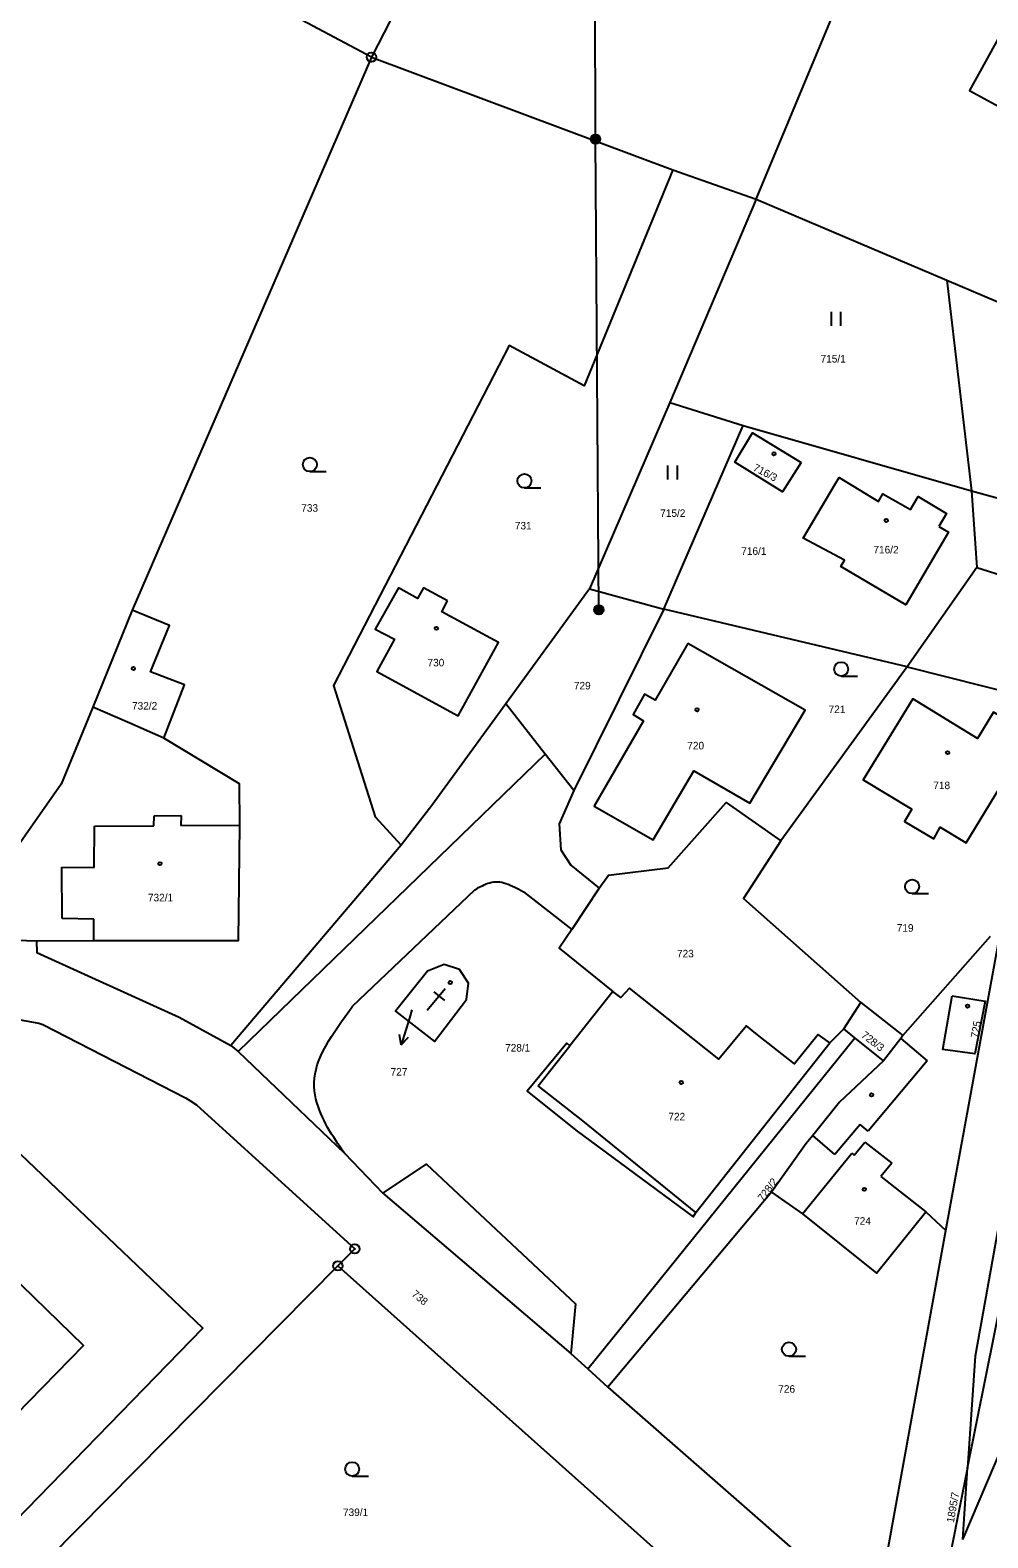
# Model space of a CAD drawing. Extents: x -587171 to -555306, y -1167727 to -1074732.
# Drawn here: x -560976.3 to -560874.1, y -1078334.8 to -1078173.9 of the extents above; entities that cross this region are included whole.
import ezdxf

# ---------------------------------------------------------------- set-up
doc = ezdxf.new("R2010")
doc.units = 0
for name, color, linetype in [('Hranice parcel', 7, 'Continuous'), ('Parcelní čísla', 7, 'Continuous'), ('Pop  PČ popisy', 7, 'Continuous'), ('Poz předměty', 7, 'Continuous'), ('Vnitřní kresba', 7, 'Continuous'), ('Značky bodu BP', 7, 'Continuous'), ('Značky budov', 7, 'Continuous'), ('Značky kultur', 7, 'Continuous')]:
    doc.layers.add(name, color=color, linetype=linetype)

msp = doc.modelspace()

# ---------------------------------------------------------------- linework, layer by layer
at = {"layer": 'Hranice parcel'}
for p, q in [((-560898.8, -1078191.96), (-560886.03, -1078161.25)), ((-560939.86, -1078176.8), (-560965.38, -1078235.83)), ((-560939.86, -1078176.8), (-560907.71, -1078188.83)), ((-560907.71, -1078188.83), (-560898.8, -1078191.96)), ((-560898.8, -1078191.96), (-560908.04, -1078213.67)), ((-560898.8, -1078191.96), (-560878.45, -1078200.61)), ((-560878.45, -1078200.61), (-560849.08, -1078213.08)), ((-560878.45, -1078200.61), (-560875.83, -1078223.08)), ((-560908.04, -1078213.67), (-560916.58, -1078233.52)), ((-560908.04, -1078213.67), (-560900.2, -1078216.1)), ((-560908.66, -1078235.72), (-560900.2, -1078216.1)), ((-560900.2, -1078216.1), (-560875.83, -1078223.08)), ((-560875.83, -1078223.08), (-560875.28, -1078231.26)), ((-560875.28, -1078231.26), (-560882.69, -1078241.87)), ((-560916.58, -1078233.52), (-560925.53, -1078245.8)), ((-560916.58, -1078233.52), (-560908.66, -1078235.72)), ((-560908.66, -1078235.72), (-560918.28, -1078255.05)), ((-560882.69, -1078241.87), (-560908.66, -1078235.72)), ((-560882.69, -1078241.87), (-560896.18, -1078260.41)), ((-560882.69, -1078241.87), (-560859.42, -1078247.75)), ((-560936.7, -1078260.89), (-560954.86, -1078282.28)), ((-560982.29, -1078270.86), (-560975.6, -1078271.08)), ((-560883.15, -1078281.2), (-560873.8, -1078270.61)), ((-560878.56, -1078302), (-560872.93, -1078271.11)), ((-560889.47, -1078280.48), (-560887.66, -1078277.67)), ((-560887.66, -1078277.67), (-560883.15, -1078281.2)), ((-560916.78, -1078316.76), (-560888.28, -1078281.44)), ((-560890.95, -1078281.97), (-560889.47, -1078280.48)), ((-560888.28, -1078281.44), (-560889.47, -1078280.48)), ((-560885.23, -1078283.9), (-560888.28, -1078281.44)), ((-560897.18, -1078297.9), (-560914.63, -1078318.72)), ((-560886.14, -1078343.63), (-560878.56, -1078302)), ((-560943.44, -1078305.78), (-560903.14, -1078341.76)), ((-560916.78, -1078316.76), (-560914.63, -1078318.72)), ((-560914.63, -1078318.72), (-560886.14, -1078343.63)), ((-560876.76, -1078334.99), (-560876.25, -1078327.32))]:
    msp.add_line(p, q, dxfattribs=at)
for points in [[(-560906.23, -1078042.52), (-560882.25, -1078064.61), (-560939.86, -1078176.8)], [(-560939.86, -1078176.8), (-560972.88, -1078159.23), (-560976.01, -1078157.56)], [(-560822.86, -1078205.52), (-560852.81, -1078189.23), (-560850.05, -1078184.27), (-560871.67, -1078172.44), (-560876.06, -1078180.36), (-560866.64, -1078185.49), (-560854.52, -1078192.57), (-560853.65, -1078191.16), (-560825.11, -1078208.53)], [(-560907.71, -1078188.83), (-560917.15, -1078211.86), (-560925.18, -1078207.59), (-560943.9, -1078243.85), (-560939.47, -1078257.88), (-560936.7, -1078260.89)], [(-560875.83, -1078223.08), (-560856.62, -1078228.34), (-560850.7, -1078216.6), (-560846.58, -1078218.56), (-560845.21, -1078215.36), (-560849.26, -1078213.47), (-560849.08, -1078213.08)], [(-560894.01, -1078220.06), (-560895.99, -1078223.19), (-560901.07, -1078220.02), (-560899.22, -1078216.88), (-560894.01, -1078220.06)], [(-560879.33, -1078226.89), (-560878.3, -1078227.5), (-560882.84, -1078235.25), (-560889.78, -1078231.17), (-560889.38, -1078230.48), (-560893.78, -1078228.13), (-560890.33, -1078222.3), (-560889.96, -1078221.67), (-560885.76, -1078224.23), (-560885.28, -1078223.4), (-560882.36, -1078225.09), (-560881.54, -1078223.7), (-560878.51, -1078225.5), (-560879.33, -1078226.89)], [(-560876.76, -1078334.99), (-560863.14, -1078303), (-560843.89, -1078252.14), (-560835.48, -1078230.5)], [(-560875.28, -1078231.26), (-560852.48, -1078238.46), (-560852.3, -1078238.63)], [(-560931.73, -1078234.8), (-560934.31, -1078233.43), (-560934.96, -1078234.57), (-560936.96, -1078233.43), (-560939.46, -1078237.85), (-560937.4, -1078238.89), (-560939.29, -1078242.34), (-560930.62, -1078247.1), (-560926.3, -1078239.26), (-560932.36, -1078235.98), (-560931.73, -1078234.8)], [(-560965.38, -1078235.83), (-560967.44, -1078240.9), (-560969.58, -1078246.18)], [(-560962.01, -1078249.46), (-560959.81, -1078243.77), (-560963.43, -1078242.41), (-560961.42, -1078237.45), (-560965.38, -1078235.83)], [(-560910.85, -1078247.63), (-560916.1, -1078256.72), (-560909.8, -1078260.33), (-560905.47, -1078252.94), (-560899.47, -1078256.39), (-560893.6, -1078246.48), (-560906.09, -1078239.37), (-560909.58, -1078245.43), (-560910.72, -1078244.78), (-560911.94, -1078246.95), (-560910.85, -1078247.63)], [(-560969.58, -1078246.18), (-560972.98, -1078254.37), (-560980.87, -1078265.61), (-560982.29, -1078270.86)], [(-560962.01, -1078249.46), (-560965.66, -1078247.88), (-560969.58, -1078246.18)], [(-560925.53, -1078245.8), (-560933.42, -1078256.64), (-560936.7, -1078260.89)], [(-560918.28, -1078255.05), (-560921.31, -1078251.18), (-560925.53, -1078245.8)], [(-560882.2, -1078257.05), (-560882.98, -1078258.35), (-560879.86, -1078260.21), (-560879.19, -1078258.96), (-560876.42, -1078260.64), (-560871.3, -1078252.27), (-560869.75, -1078253.32), (-560867.8, -1078250.1), (-560873.5, -1078246.69), (-560875.18, -1078249.5), (-560882.09, -1078245.27), (-560887.4, -1078253.93), (-560882.2, -1078257.05)], [(-560975.6, -1078271.08), (-560969.5, -1078271.07), (-560954.05, -1078271.05), (-560953.89, -1078258.74), (-560953.94, -1078254.36), (-560962.01, -1078249.46)], [(-560918.28, -1078255.05), (-560919.83, -1078258.61), (-560919.65, -1078261.4), (-560918.59, -1078263.02), (-560915.56, -1078265.47)], [(-560915.56, -1078265.47), (-560914.58, -1078264.09), (-560908.19, -1078263.31), (-560902.01, -1078256.32), (-560896.18, -1078260.41)], [(-560896.18, -1078260.41), (-560900.17, -1078266.58), (-560887.66, -1078277.67)], [(-560915.56, -1078265.47), (-560918.47, -1078269.87), (-560919.82, -1078271.87), (-560914.09, -1078276.49)], [(-560975.6, -1078271.08), (-560975.58, -1078272.35), (-560960.38, -1078279.23), (-560954.86, -1078282.28)], [(-560876.25, -1078327.32), (-560870.47, -1078298.56), (-560861.57, -1078272.8)], [(-560933.87, -1078274.34), (-560937.3, -1078278.6), (-560933.14, -1078281.85), (-560929.72, -1078277.35), (-560929.51, -1078275.62), (-560930.45, -1078274.14), (-560932.11, -1078273.63), (-560933.87, -1078274.34)], [(-560914.09, -1078276.49), (-560918.7, -1078282.3), (-560919.03, -1078282.03), (-560923.24, -1078287.14), (-560918.05, -1078291.3), (-560905.55, -1078300.56), (-560905.24, -1078300.1), (-560890.95, -1078281.97)], [(-560890.95, -1078281.97), (-560892.18, -1078281.1), (-560894.73, -1078284.22), (-560898.84, -1078280.99), (-560899.85, -1078280.17), (-560902.78, -1078283.71), (-560912.33, -1078276.14), (-560913.26, -1078277.15), (-560914.09, -1078276.49)], [(-560877.88, -1078276.96), (-560874.38, -1078277.53), (-560875.48, -1078283.16), (-560878.9, -1078282.7), (-560877.88, -1078276.96)], [(-560980.94, -1078278.9), (-560975.34, -1078279.89), (-560974.92, -1078280.03), (-560959.72, -1078287.86), (-560959.25, -1078288.13), (-560958.53, -1078288.59), (-560941.65, -1078303.97), (-560943.44, -1078305.78)], [(-560883.15, -1078281.2), (-560883.39, -1078281.51), (-560885.23, -1078283.9)], [(-560954.86, -1078282.28), (-560954.07, -1078282.89), (-560942.73, -1078293.75), (-560938.66, -1078298.01), (-560933.98, -1078294.93), (-560918.09, -1078309.84), (-560918.58, -1078315.14), (-560916.78, -1078316.76)], [(-560885.23, -1078283.9), (-560889.91, -1078288.32), (-560892.75, -1078291.85), (-560893.46, -1078292.72), (-560897.18, -1078297.9)], [(-560871.09, -1078291.27), (-560875.45, -1078315.42), (-560876.25, -1078327.32)], [(-560991.5, -1078345.99), (-560990.38, -1078345.81), (-560957.85, -1078312.42), (-560979.66, -1078291.65), (-560986.56, -1078298.77), (-560970.59, -1078314.29), (-560976.42, -1078320.26), (-560989.21, -1078333.37), (-561008.36, -1078315.68), (-561001.24, -1078300.34), (-561005.51, -1078298.23)], [(-560897.18, -1078297.9), (-560893.86, -1078300.22), (-560885.98, -1078306.57), (-560880.7, -1078300.01), (-560878.56, -1078302)], [(-560943.44, -1078305.78), (-560980.48, -1078343.18), (-560981.81, -1078345.03)], [(-560876.25, -1078327.32), (-560878.83, -1078340.15), (-560878.75, -1078344.48)]]:
    msp.add_lwpolyline(points, dxfattribs=at)
at = {"layer": 'Pop  PČ popisy'}
for p, q in [((-560935.81, -1078279.33), (-560936.69, -1078282.2)), ((-560935.54, -1078278.45), (-560935.81, -1078279.33)), ((-560936.69, -1078282.2), (-560936.87, -1078281.1)), ((-560936.69, -1078282.2), (-560935.92, -1078281.39))]:
    msp.add_line(p, q, dxfattribs=at)
at = {"layer": 'Poz předměty'}
for p, q in [((-560915.94, -1078185.57), (-560916.05, -1078139.03)), ((-560915.6, -1078235.78), (-560915.94, -1078185.57))]:
    msp.add_line(p, q, dxfattribs=at)
for centre, radius in [((-560915.94, -1078185.57), 0.5), ((-560915.94, -1078185.57), 0.4), ((-560915.94, -1078185.57), 0.3), ((-560915.94, -1078185.57), 0.2), ((-560915.94, -1078185.57), 0.1), ((-560915.6, -1078235.78), 0.5), ((-560915.6, -1078235.78), 0.4), ((-560915.6, -1078235.78), 0.3), ((-560915.6, -1078235.78), 0.2), ((-560915.6, -1078235.78), 0.1)]:
    msp.add_circle(centre, radius, dxfattribs=at)
at = {"layer": 'Vnitřní kresba'}
for p, q in [((-560921.31, -1078251.18), (-560954.07, -1078282.89)), ((-560969.45, -1078263.27), (-560969.41, -1078258.86)), ((-560969.41, -1078258.86), (-560963.07, -1078258.81)), ((-560963.07, -1078258.81), (-560963.06, -1078257.75)), ((-560963.06, -1078257.75), (-560960.18, -1078257.72)), ((-560960.18, -1078257.72), (-560960.2, -1078258.79)), ((-560960.2, -1078258.79), (-560953.89, -1078258.74)), ((-560972.88, -1078268.73), (-560972.89, -1078263.23)), ((-560972.89, -1078263.23), (-560969.45, -1078263.27)), ((-560941.89, -1078278.08), (-560928.82, -1078265.64)), ((-560923.65, -1078265.86), (-560918.47, -1078269.87)), ((-560969.49, -1078268.77), (-560972.88, -1078268.73)), ((-560969.5, -1078271.07), (-560969.49, -1078268.77)), ((-560883.39, -1078281.51), (-560880.56, -1078283.9)), ((-560922.09, -1078286.57), (-560918.7, -1078282.3)), ((-560880.56, -1078283.9), (-560886.85, -1078291.39)), ((-560917.3, -1078290.31), (-560922.09, -1078286.57)), ((-560905.24, -1078300.1), (-560917.3, -1078290.31)), ((-560887.7, -1078290.68), (-560890.42, -1078293.91)), ((-560886.85, -1078291.39), (-560887.7, -1078290.68)), ((-560890.42, -1078293.91), (-560892.75, -1078291.85)), ((-560888.34, -1078293.97), (-560887.21, -1078292.58)), ((-560887.21, -1078292.58), (-560884.34, -1078294.82)), ((-560893.86, -1078300.22), (-560888.61, -1078293.75)), ((-560888.61, -1078293.75), (-560888.34, -1078293.97)), ((-560884.34, -1078294.82), (-560885.52, -1078296.24)), ((-560885.52, -1078296.24), (-560880.7, -1078300.01)), ((-560938.66, -1078298.01), (-560918.58, -1078315.14))]:
    msp.add_line(p, q, dxfattribs=at)
for points in [[(-560928.82, -1078265.64), (-560928.62, -1078265.53), (-560928.43, -1078265.42), (-560928.23, -1078265.31), (-560928.03, -1078265.22), (-560927.83, -1078265.12), (-560927.63, -1078265.03), (-560927.43, -1078264.96), (-560927.23, -1078264.9), (-560927.02, -1078264.84), (-560926.82, -1078264.81), (-560926.6, -1078264.79), (-560926.39, -1078264.79), (-560926.17, -1078264.81), (-560925.95, -1078264.85), (-560925.73, -1078264.9), (-560925.51, -1078264.97), (-560925.28, -1078265.05), (-560925.05, -1078265.15), (-560924.82, -1078265.25), (-560924.58, -1078265.36), (-560924.35, -1078265.48), (-560924.12, -1078265.6), (-560923.88, -1078265.73), (-560923.65, -1078265.86)], [(-560942.73, -1078293.75), (-560942.97, -1078293.42), (-560943.2, -1078293.08), (-560943.44, -1078292.74), (-560943.67, -1078292.4), (-560943.89, -1078292.05), (-560944.11, -1078291.71), (-560944.33, -1078291.36), (-560944.54, -1078291.01), (-560944.73, -1078290.65), (-560944.92, -1078290.28), (-560945.1, -1078289.91), (-560945.27, -1078289.53), (-560945.42, -1078289.15), (-560945.56, -1078288.75), (-560945.69, -1078288.35), (-560945.79, -1078287.94), (-560945.87, -1078287.51), (-560945.93, -1078287.09), (-560945.96, -1078286.65), (-560945.96, -1078286.21), (-560945.93, -1078285.75), (-560945.87, -1078285.29), (-560945.77, -1078284.82), (-560945.64, -1078284.34), (-560945.47, -1078283.85), (-560945.26, -1078283.35), (-560945.02, -1078282.85), (-560944.74, -1078282.34), (-560944.44, -1078281.81), (-560944.12, -1078281.29), (-560943.78, -1078280.77), (-560943.42, -1078280.23), (-560943.05, -1078279.7), (-560942.67, -1078279.16), (-560942.28, -1078278.62), (-560941.89, -1078278.08)]]:
    msp.add_lwpolyline(points, dxfattribs=at)
at = {"layer": 'Značky bodu BP'}
for centre, radius in [((-560939.86, -1078176.8), 0.5), ((-560939.86, -1078176.8), 0.0303), ((-560941.65, -1078303.97), 0.5), ((-560941.65, -1078303.97), 0.0303), ((-560943.44, -1078305.78), 0.5), ((-560943.44, -1078305.78), 0.0303)]:
    msp.add_circle(centre, radius, dxfattribs=at)
at = {"layer": 'Značky budov'}
for p, q in [((-560931.98, -1078276.23), (-560933.91, -1078278.53)), ((-560933.2, -1078276.52), (-560932.05, -1078277.48))]:
    msp.add_line(p, q, dxfattribs=at)
for centre in [(-560896.91, -1078219.13), (-560884.93, -1078226.24), (-560932.93, -1078237.75), (-560965.27, -1078242.03), (-560905.11, -1078246.44), (-560878.39, -1078251.02), (-560962.44, -1078262.86), (-560931.45, -1078275.55), (-560876.26, -1078278.06), (-560906.8, -1078286.2), (-560886.49, -1078287.53), (-560887.28, -1078297.61)]:
    msp.add_circle(centre, 0.175, dxfattribs=at)
at = {"layer": 'Značky kultur'}
for p, q in [((-560890.77, -1078205.49), (-560890.77, -1078203.99)), ((-560889.77, -1078205.49), (-560889.77, -1078203.99)), ((-560908.22, -1078221.87), (-560908.22, -1078220.37)), ((-560907.22, -1078221.87), (-560907.22, -1078220.37)), ((-560946.43, -1078221.03), (-560944.68, -1078221.03)), ((-560923.54, -1078222.77), (-560921.79, -1078222.77)), ((-560889.74, -1078242.85), (-560887.99, -1078242.85)), ((-560882.17, -1078266.06), (-560880.42, -1078266.06)), ((-560895.31, -1078315.43), (-560893.56, -1078315.43)), ((-560941.92, -1078328.21), (-560940.17, -1078328.21))]:
    msp.add_line(p, q, dxfattribs=at)
for centre in [(-560946.43, -1078220.28), (-560923.54, -1078222.02), (-560889.74, -1078242.1), (-560882.17, -1078265.31), (-560895.31, -1078314.68), (-560941.92, -1078327.46)]:
    msp.add_circle(centre, 0.75, dxfattribs=at)

# ---------------------------------------------------------------- texts
at = {"layer": 'Parcelní čísla'}
for s, p in [('715/1', (-560891.94, -1078209.39)), ('733', (-560947.35, -1078225.31)), ('715/2', (-560909.05, -1078225.86)), ('731', (-560924.56, -1078227.2)), ('716/1', (-560900.4, -1078229.91)), ('716/2', (-560886.3, -1078229.76)), ('730', (-560933.88, -1078241.81)), ('729', (-560918.26, -1078244.27)), ('732/2', (-560965.41, -1078246.42)), ('721', (-560891.08, -1078246.79)), ('720', (-560906.16, -1078250.67)), ('718', (-560879.91, -1078254.91)), ('732/1', (-560963.71, -1078266.88)), ('719', (-560883.81, -1078270.12)), ('723', (-560907.26, -1078272.86)), ('728/1', (-560925.6, -1078282.91)), ('727', (-560937.82, -1078285.47)), ('722', (-560908.18, -1078290.25)), ('724', (-560888.36, -1078301.39)), ('726', (-560896.45, -1078319.31)), ('739/1', (-560942.9, -1078332.47))]:
    msp.add_text(s, height=0.803, dxfattribs=at).set_placement(p)
for s, rotation, p in [('716/3', 332, (-560899.21, -1078220.86)), ('725', 80, (-560875.13, -1078281.5)), ('728/3', 322, (-560887.66, -1078281.3)), ('728/2', 53, (-560898.08, -1078298.95)), ('738', 321, (-560935.64, -1078308.92)), ('1895/7', 80, (-560877.72, -1078333.23))]:
    msp.add_text(s, height=0.803, rotation=rotation, dxfattribs=at).set_placement(p)

doc.saveas('drawing.dxf')
